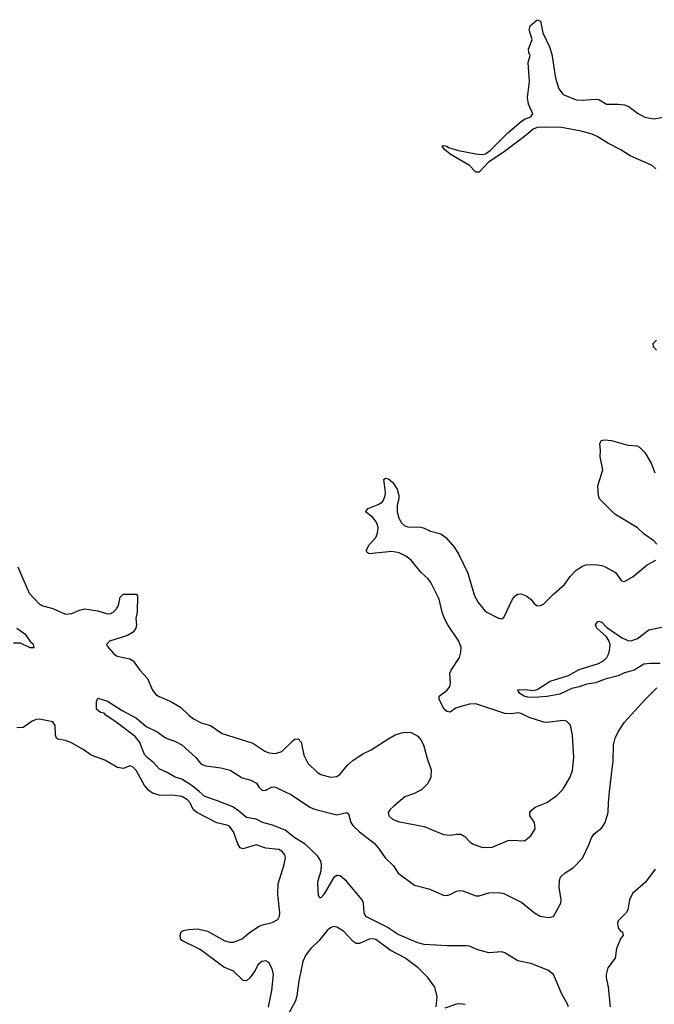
# Model space of a CAD drawing. Header units: inches. Extents: x 2293880 to 2522759, y 823965 to 1006879.
# Tile 281 of 325: x 2473887 to 2477814, y 858685 to 864772. Entities that reach past the tile are written whole.
import ezdxf

# ---------------------------------------------------------------- set-up
doc = ezdxf.new("R2010")
doc.units = ezdxf.units.IN
doc.header["$MEASUREMENT"] = 0
doc.layers.add('C4875', color=7, linetype='Continuous')
doc.layers.add('C4876', color=7, linetype='Continuous')

msp = doc.modelspace()

# ---------------------------------------------------------------- linework, layer by layer
at = {"layer": 'C4875', "color": 5}
for points, elevation in [([(2475427.2, 858667.2), (2475446.6, 858770), (2475458, 858870), (2475450, 858904.5), (2475430, 858944.2), (2475410, 858954), (2475386.4, 858950), (2475361.7, 858930), (2475342, 858890), (2475310, 858846), (2475290, 858829.3), (2475270, 858832.3), (2475210.8, 858890.8), (2475150, 858914.3), (2475003.5, 859023.5), (2474890, 859079.5), (2474881.6, 859090), (2474879.5, 859110), (2474886.8, 859133.2), (2474899.3, 859140.7), (2474931.7, 859148.3), (2474990, 859151.7), (2475050, 859137.3), (2475156.6, 859076.6), (2475188.7, 859068.7), (2475210, 859070.2), (2475263.1, 859090), (2475310, 859129.2), (2475370, 859167.1), (2475390, 859176.1), (2475450, 859190.3), (2475483.7, 859210), (2475495.1, 859230), (2475497, 859250), (2475483.8, 859363.8), (2475486, 859430), (2475524.4, 859550), (2475532.1, 859590), (2475527.6, 859610), (2475511.8, 859630), (2475490, 859642.9), (2475410, 859649.6), (2475350, 859671.6), (2475270, 859646), (2475252.3, 859652.3), (2475236.2, 859676.2), (2475210, 859751.8), (2475185.7, 859785.7), (2475170, 859793.1), (2475106.5, 859806.5), (2474984.2, 859870), (2474961.7, 859890), (2474941.8, 859930), (2474926, 859950), (2474890, 859969.8), (2474844.6, 859975.4), (2474750, 859977.3), (2474710, 859989.8), (2474695.8, 860000)], 80), ([(2477282.5, 858670), (2477275.5, 858690), (2477243.3, 858743.3), (2477190, 858868.6), (2477155.5, 858895.5), (2477050, 858937.5), (2476970, 858953.7), (2476890, 859002.9), (2476870, 859008.4), (2476790, 859003.2), (2476721.4, 859021.4), (2476670, 859043.9), (2476650, 859046.9), (2476534.4, 859045.6), (2476390, 859054.3), (2476350, 859065.6), (2476230, 859116.7), (2476161.3, 859161.3), (2476028.3, 859228.3), (2476018.6, 859250), (2476015.5, 859310), (2476006, 859330), (2475910, 859445.8), (2475870, 859478.6), (2475850, 859480.7), (2475830, 859467.6), (2475770, 859364.7), (2475750, 859342.4), (2475743.8, 859343.8), (2475736.9, 859356.9), (2475731.5, 859430), (2475733.5, 859450), (2475753.2, 859510), (2475755.5, 859550), (2475749.8, 859570), (2475730, 859603.5), (2475654.4, 859674.4), (2475590, 859715.2), (2475530, 859762.6), (2475452.1, 859792.1), (2475390, 859809.4), (2475350, 859828.7), (2475290, 859840.3), (2475241.7, 859881.7), (2475205.6, 859905.6), (2475106.1, 859946), (2475032.8, 859970), (2474997.2, 860000)], 60), ([(2475526.8, 860000), (2475570, 859979.6), (2475683.2, 859903.2), (2475710.7, 859890.7), (2475850, 859856.8), (2475910.8, 859870), (2475922, 859862), (2475936.8, 859810), (2475949.6, 859789.6), (2475990, 859751), (2476080.4, 859680.4), (2476107.9, 859650), (2476148.8, 859590), (2476200.2, 859540.2), (2476230, 859494.9), (2476330, 859422.4), (2476419.3, 859399.3), (2476510, 859360.2), (2476530, 859358.6), (2476550, 859363.2), (2476590, 859384.2), (2476610, 859388.9), (2476630, 859386), (2476710, 859354.6), (2476730, 859355.8), (2476790, 859374.4), (2476850, 859377.1), (2476882, 859370), (2476993.7, 859313.7), (2477073.4, 859250), (2477106.8, 859230), (2477158.8, 859221.2), (2477190, 859228.8), (2477234.7, 859310), (2477236.9, 859330), (2477225.7, 859410), (2477228.1, 859450), (2477234.3, 859470), (2477262.2, 859497.8), (2477314.3, 859530), (2477370, 859588.9), (2477409.7, 859670), (2477424.8, 859715.2), (2477442, 859738), (2477490, 859776.5), (2477510.7, 859810), (2477528.7, 859870), (2477529.7, 859930), (2477537.6, 860000)], 60), ([(2476352.8, 860000), (2476331, 859989), (2476270, 859968.4), (2476201.6, 859910), (2476180.5, 859890), (2476168.2, 859870), (2476170.6, 859850), (2476194, 859830), (2476230, 859815.3), (2476390, 859783.7), (2476510, 859734.9), (2476550, 859730.4), (2476590, 859737.6), (2476616.1, 859736.1), (2476642, 859722), (2476670, 859690.7), (2476690, 859678), (2476750, 859654.9), (2476810, 859655.5), (2476910, 859698), (2476930, 859700.5), (2477010, 859694.8), (2477050, 859727.3), (2477076.2, 859770), (2477071.8, 859810), (2477043.7, 859850), (2477043.7, 859870), (2477050, 859881), (2477076.9, 859903.1), (2477150, 859932.7), (2477210, 859974.9), (2477234.9, 860000)], 80), ([(2477819.3, 859520.7), (2477759.8, 859440.2), (2477679.3, 859370), (2477660.2, 859330), (2477650.7, 859269.3), (2477639.7, 859250), (2477590, 859200.5), (2477586.1, 859186.1), (2477590, 859157.3), (2477601.7, 859141.7), (2477618, 859130), (2477621, 859110), (2477605.9, 859094.2), (2477580.2, 859030), (2477571.7, 858970), (2477526.1, 858910), (2477516.6, 858870), (2477517, 858850), (2477528.9, 858790), (2477541.5, 858670)], 60), ([(2476464.5, 858670), (2476469.7, 858730.3), (2476456.1, 858790), (2476411.9, 858850), (2476353.3, 858910), (2476270, 858973), (2476180.2, 859020.2), (2476090, 859085.7), (2476070, 859090.8), (2476050, 859088.7), (2475990, 859061.4), (2475970, 859061), (2475950, 859074), (2475890, 859136.9), (2475850, 859162.4), (2475830, 859165.6), (2475810, 859157.6), (2475790, 859141.1), (2475741.2, 859078.8), (2475689, 859030), (2475657.4, 858990), (2475640.2, 858950), (2475615, 858830), (2475602.8, 858737.2), (2475593.8, 858706.2), (2475510, 858549.4)], 80), ([(2476643, 858683), (2476610, 858688.6), (2476590, 858685.8), (2476518.5, 858661.5)], 80)]:
    msp.add_lwpolyline(points, dxfattribs=dict(at, elevation=elevation))
at = {"layer": 'C4876', "color": 5}
for points, elevation in [([(2477823.6, 863850), (2477800.9, 863870), (2477663.7, 863930), (2477607.3, 863967.3), (2477530, 864006), (2477460.9, 864050), (2477430, 864063.5), (2477362.2, 864082.3), (2477230, 864108.2), (2477150, 864105.4), (2477110, 864108.6), (2477090, 864106.4), (2477064, 864096), (2477010.2, 864049.8), (2476878.4, 863950), (2476789, 863891), (2476730, 863829.4), (2476710, 863829.2), (2476671.2, 863871.2), (2476550, 863940.9), (2476515.3, 863970), (2476502, 863990), (2476510, 863994.8), (2476529.3, 863990.7), (2476541.1, 863981.1), (2476602.6, 863962.6), (2476710, 863942), (2476750, 863938), (2476770, 863943.7), (2476797.4, 863962.6), (2476907.5, 864072.5), (2476990, 864142), (2477010, 864157.1), (2477050, 864171), (2477062.7, 864190), (2477036.2, 864250), (2477029.6, 864290), (2477040.9, 864390), (2477033.6, 864506.4), (2477045.2, 864550), (2477037.2, 864570), (2477036, 864590), (2477058, 864650), (2477039.7, 864710), (2477046, 864734), (2477090, 864772), (2477110, 864762), (2477123.8, 864690), (2477164.9, 864604.9), (2477179.1, 864559.1), (2477202.6, 864410), (2477224, 864344.1), (2477249.2, 864309.2), (2477330, 864277.3), (2477370, 864274), (2477450, 864280.3), (2477470, 864277.6), (2477518, 864250), (2477590.3, 864250.3), (2477630, 864244.9), (2477655.5, 864235.5), (2477710, 864194.6), (2477756.3, 864170), (2477810, 864159.6), (2477916.7, 864176.7)], 80), ([(2477828, 862730), (2477808, 862750), (2477806, 862770), (2477828.4, 862791.6)], 80), ([(2477829.5, 861530), (2477811.8, 861550), (2477750.9, 861590.9), (2477709.2, 861630), (2477570, 861715.6), (2477474.3, 861810), (2477468.7, 861828.7), (2477463.8, 861890), (2477494.7, 861990), (2477478.4, 862070), (2477480.5, 862110), (2477476.2, 862150), (2477485.2, 862170), (2477505.4, 862174.6), (2477550, 862170.2), (2477650, 862142.6), (2477710, 862138), (2477722.8, 862130), (2477755.8, 862095.8), (2477794, 862030), (2477818, 861970)], 80), ([(2477234.9, 860000), (2477247.4, 860012.6), (2477293.3, 860090), (2477308, 860130), (2477316.4, 860210), (2477308, 860348), (2477296, 860410), (2477270, 860436), (2477250, 860439.3), (2477150, 860427), (2477130, 860429.5), (2477039, 860459), (2476990, 860483), (2476970, 860486.3), (2476930, 860480.4), (2476890, 860483.5), (2476710, 860543.6), (2476670, 860540.5), (2476610, 860524.7), (2476585, 860515), (2476550, 860491.3), (2476530, 860494.3), (2476514.3, 860510), (2476482.6, 860570), (2476482.4, 860590), (2476532.9, 860627.1), (2476548.6, 860650), (2476552.4, 860670), (2476548.7, 860731.4), (2476556.2, 860750), (2476607.7, 860830), (2476617.2, 860862.8), (2476618, 860890), (2476605.5, 860930), (2476536.5, 861030), (2476513.3, 861073.3), (2476500.6, 861110), (2476483.4, 861190), (2476431.7, 861291.7), (2476415.3, 861315.3), (2476370, 861356), (2476309.8, 861430), (2476276.2, 861456.2), (2476235.6, 861475.6), (2476190, 861484.3), (2476049.7, 861469.7), (2476037.5, 861477.5), (2476032, 861490), (2476050, 861524.9), (2476090, 861570.6), (2476101.4, 861598.6), (2476105.1, 861630), (2476102.2, 861650), (2476092, 861672), (2476070, 861697.4), (2476027, 861730), (2476044, 861750), (2476106, 861774), (2476129.6, 861790), (2476138.4, 861801.6), (2476149.7, 861830), (2476151.7, 861851.7), (2476141.2, 861930), (2476150, 861937.3), (2476170, 861934.4), (2476196.4, 861910), (2476222, 861870), (2476234, 861830), (2476234.3, 861810), (2476222.6, 861770), (2476223.1, 861730), (2476233.8, 861690), (2476250, 861662), (2476270, 861643.2), (2476290, 861635.8), (2476370, 861634.4), (2476389.2, 861629.2), (2476430, 861610.3), (2476492.9, 861592.9), (2476524, 861570), (2476578, 861510), (2476605.1, 861465.1), (2476659.5, 861350), (2476702, 861210), (2476723.8, 861170), (2476770, 861113.4), (2476850, 861072.7), (2476870, 861067.3), (2476882.9, 861077.1), (2476936.2, 861190), (2476952.3, 861210), (2476970, 861221.3), (2476990, 861222), (2477022, 861210), (2477050, 861190.3), (2477070, 861163.8), (2477090, 861148.2), (2477110, 861150.3), (2477130, 861160.9), (2477190, 861221.3), (2477259.2, 861280.8), (2477294, 861330), (2477330, 861368.4), (2477370, 861394.4), (2477390, 861401.3), (2477450, 861403.7), (2477490, 861396.9), (2477510, 861388.9), (2477573.6, 861353.6), (2477610, 861303.8), (2477630, 861299.5), (2477683.7, 861330), (2477770, 861401.7), (2477823.7, 861430)], 80), ([(2473875.3, 861390), (2473947.1, 861227.1), (2474010, 861159.1), (2474030, 861148.4), (2474092.3, 861132.3), (2474170, 861096.1), (2474210, 861100.3), (2474257.7, 861122.3), (2474290, 861130.2), (2474370, 861116.5), (2474430, 861099.2), (2474450, 861101.8), (2474465.6, 861110), (2474485.6, 861130), (2474499.5, 861150), (2474510, 861202), (2474522.9, 861217.1), (2474530, 861220.7), (2474610, 861221), (2474616.3, 861210), (2474613.4, 861110), (2474605.5, 861070), (2474610.4, 861030.4), (2474606.4, 861010), (2474590, 860985.6), (2474554.9, 860965.1), (2474444, 860930), (2474425.5, 860910), (2474430, 860898), (2474470, 860850.7), (2474490, 860836.3), (2474570, 860821.6), (2474590, 860808.2), (2474631.5, 860750), (2474679, 860699), (2474710, 860626.4), (2474730, 860600.7), (2474750, 860587.7), (2474819, 860559), (2474881.7, 860521.7), (2474935.8, 860470), (2474963.8, 860450), (2475010, 860426), (2475068.6, 860408.5), (2475139.9, 860359.9), (2475330, 860300.4), (2475404.9, 860250), (2475430, 860240.3), (2475470, 860236), (2475510, 860247.9), (2475581.6, 860318.4), (2475590, 860324.2), (2475610, 860325.3), (2475630, 860304.9), (2475644.6, 860224.6), (2475670, 860176.5), (2475730, 860118.4), (2475750, 860105.5), (2475810, 860088.2), (2475850, 860094), (2475870, 860107), (2475915.7, 860164.3), (2475950, 860193.4), (2476010, 860233.7), (2476061.6, 860258.4), (2476170.8, 860329.2), (2476210, 860350.3), (2476250, 860364), (2476270, 860367.8), (2476310, 860364.6), (2476350, 860342.4), (2476370, 860320.5), (2476385.7, 860290), (2476410, 860198), (2476433.7, 860133.7), (2476430.3, 860089.7), (2476413, 860050), (2476372.7, 860010), (2476352.8, 860000)], 80), ([(2473850, 860919.4), (2473890, 860919.3), (2473950, 860891.8), (2473977.6, 860890), (2473972.4, 860910), (2473960.5, 860920.5), (2473926.3, 860970), (2473869.3, 861009.3)], 80), ([(2477850, 860792.1), (2477787.9, 860792.1), (2477750, 860786.8), (2477690, 860751.4), (2477630, 860733.8), (2477590, 860715.9), (2477510, 860696), (2477450, 860671.9), (2477396.4, 860663.6), (2477350, 860646.9), (2477302.9, 860637.1), (2477230, 860603.1), (2477148.4, 860588.4), (2477070, 860582.3), (2477030, 860584), (2477008.4, 860590), (2476976.2, 860610), (2476977, 860617), (2476968, 860630), (2477009, 860631), (2477070, 860624.7), (2477090, 860630.2), (2477170, 860682.8), (2477282.6, 860717.4), (2477350, 860754), (2477469, 860791), (2477502, 860810), (2477520.5, 860830), (2477530.3, 860849.7), (2477536.7, 860870), (2477540.2, 860910), (2477533.5, 860933.5), (2477517.3, 860957.3), (2477458.9, 861010), (2477449.8, 861030), (2477461.6, 861050), (2477470, 861054.2), (2477490, 861047), (2477517.4, 861017.4), (2477610, 860952.3), (2477650, 860934.7), (2477670, 860932.6), (2477710, 860947.1), (2477779.3, 861000.7), (2477870, 861017.6)], 60), ([(2477537.6, 860000), (2477559.1, 860190), (2477561, 860290), (2477572.6, 860330), (2477591.2, 860370), (2477629.7, 860430), (2477756.8, 860570), (2477830, 860641.1)], 60), ([(2474997.2, 860000), (2474955.3, 860035.3), (2474890, 860077.2), (2474849.4, 860090), (2474799, 860119), (2474750, 860140.5), (2474717.4, 860177.4), (2474675.6, 860210), (2474659.6, 860230), (2474628.1, 860308.1), (2474601.2, 860341.2), (2474475.7, 860435.7), (2474422.7, 860470), (2474410, 860485.2), (2474388, 860490), (2474362, 860510), (2474362, 860558), (2474370, 860578), (2474430, 860559.1), (2474520.8, 860500.8), (2474610, 860453), (2474670, 860403), (2474737.3, 860370), (2474790, 860332), (2474850.8, 860310), (2474890, 860288.2), (2474977.8, 860210), (2475010.2, 860170.2), (2475038.4, 860158.4), (2475132.7, 860147.3), (2475190, 860132.6), (2475264.5, 860084.5), (2475317.3, 860070), (2475352, 860052), (2475370, 860025.5), (2475390, 860007.6), (2475410.8, 860009.2), (2475450, 860028.5), (2475470, 860026.7), (2475526.8, 860000)], 60), ([(2474695.8, 860000), (2474686.6, 860006.6), (2474658.7, 860038.7), (2474610, 860127.8), (2474590, 860150.9), (2474570, 860158.9), (2474530, 860142.9), (2474493, 860150), (2474413.7, 860193.7), (2474330, 860225.6), (2474279.9, 860260), (2474203, 860303), (2474170, 860316.6), (2474123.9, 860323.9), (2474114.8, 860330), (2474110, 860349.2), (2474107.9, 860407.9), (2474091.8, 860431.8), (2474010, 860447.1), (2473990, 860445.6), (2473965.3, 860434.7), (2473910, 860395.4), (2473870, 860394.7)], 80)]:
    msp.add_lwpolyline(points, dxfattribs=dict(at, elevation=elevation))

doc.saveas('drawing.dxf')
